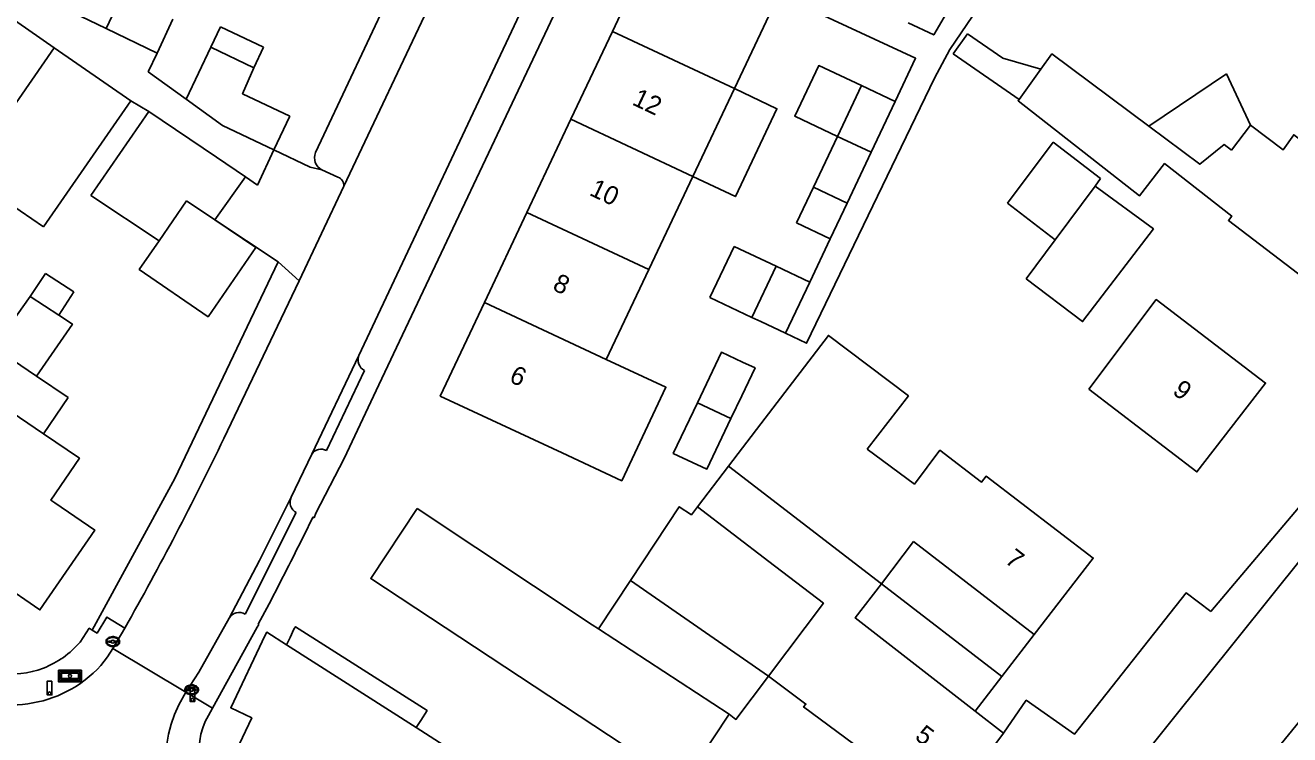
# Model space of a CAD drawing. Extents: x 194485 to 197793, y 468269 to 470822.
# Drawn here: x 195586.1 to 195668, y 470547.9 to 470593.9 of the extents above; entities that cross this region are included whole.
import ezdxf

# ---------------------------------------------------------------- set-up
doc = ezdxf.new("R2010")
doc.units = 0
for name, color, linetype in [('BGT begrenzing pand op maaiveld onder overbouw', 7, 'Continuous'), ('BGT grensvlak gebouwinstallatie plus 1', 7, 'Continuous'), ('BGT grensvlak onbegroeid terreindeel', 7, 'Continuous'), ('BGT grensvlak pand deel overbouw', 7, 'Continuous'), ('BGT grensvlak pand op maaiveld', 7, 'Continuous'), ('BGT grensvlak pand op maaiveld LR', 7, 'Continuous'), ('BGT grensvlak wegdeel', 7, 'Continuous'), ('BGT puntobject bord straatnaambord', 7, 'Continuous'), ('BGT puntobject paal afsluitpaal', 7, 'Continuous'), ('BGT puntobject paal lichtmast', 7, 'Continuous'), ('BGT puntobject put brandkraan -put', 7, 'Continuous'), ('BGT tekst huisnummerreeks', 7, 'Continuous')]:
    doc.layers.add(name, color=color, linetype=linetype)

msp = doc.modelspace()

# ---------------------------------------------------------------- linework, layer by layer
at = {"layer": 'BGT begrenzing pand op maaiveld onder overbouw'}
msp.add_line((195611.406, 470548.333), (195603.001, 470553.696), dxfattribs=at)
at = {"layer": 'BGT grensvlak gebouwinstallatie plus 1'}
for p, q in [((195598.1, 470592.449), (195598.718, 470593.756)), ((195601.517, 470592.433), (195598.718, 470593.756)), ((195646.182, 470592.018), (195647.12, 470593.314)), ((195649.414, 470591.724), (195647.12, 470593.314)), ((195600.885, 470591.096), (195601.517, 470592.433)), ((195650.456, 470589.055), (195646.182, 470592.018)), ((195649.414, 470591.724), (195651.878, 470591.018)), ((195663.9, 470590.725), (195658.864, 470587.321)), ((195663.9, 470590.725), (195665.451, 470587.393)), ((195652.671, 470586.287), (195649.706, 470582.332)), ((195655.735, 470583.927), (195652.671, 470586.287)), ((195637.134, 470583.367), (195636.037, 470581.063)), ((195655.399, 470583.439), (195655.735, 470583.927)), ((195639.322, 470582.334), (195638.229, 470580.019)), ((195649.706, 470582.332), (195652.806, 470579.964)), ((195636.037, 470581.063), (195638.229, 470580.019)), ((195632.002, 470579.527), (195630.434, 470576.208)), ((195634.715, 470578.246), (195632.002, 470579.527)), ((195586.401, 470576.277), (195587.39, 470577.781)), ((195589.228, 470576.573), (195587.39, 470577.781)), ((195588.24, 470575.069), (195589.228, 470576.573)), ((195633.147, 470574.927), (195630.434, 470576.208)), ((195586.809, 470571.117), (195588.851, 470569.732)), ((195588.851, 470569.732), (195587.255, 470567.38)), ((195622.8, 470555), (195611.455, 470562.54)), ((195623.21, 470554.732), (195625.282, 470557.862)), ((195634.229, 470551.67), (195625.282, 470557.862)), ((195641.538, 470557.658), (195649.346, 470551.653)), ((195623.21, 470554.732), (195622.8, 470555)), ((195631.668, 470549.202), (195623.21, 470554.732)), ((195649.346, 470551.653), (195651.438, 470554.366)), ((195647.615, 470549.409), (195649.346, 470551.653))]:
    msp.add_line(p, q, dxfattribs=at)
for points in [[(195643.281, 470594.014), (195644.929, 470593.232), (195646.518, 470595.976)], [(195640.243, 470589.951), (195637.485, 470591.253), (195635.931, 470587.961), (195638.689, 470586.659)], [(195632.013, 470589.755), (195634.772, 470588.451), (195632.083, 470582.762), (195629.321, 470584.06)], [(195598.361, 470581.252), (195601.021, 470579.467), (195597.923, 470574.965), (195593.463, 470578.034), (195594.742, 470579.893)], [(195611.455, 470562.54), (195608.458, 470557.998), (195628.671, 470544.66), (195631.668, 470549.202)], [(195625.282, 470557.862), (195628.448, 470562.645), (195629.227, 470562.13), (195629.616, 470562.639)], [(195634.229, 470551.67), (195632.119, 470548.863), (195631.668, 470549.202)]]:
    msp.add_lwpolyline(points, dxfattribs=at)
at = {"layer": 'BGT grensvlak onbegroeid terreindeel'}
for p, q in [((195602.467, 470578.526), (195595.754, 470564.49)), ((195595.754, 470564.49), (195590.415, 470554.653))]:
    msp.add_line(p, q, dxfattribs=at)
at = {"layer": 'BGT grensvlak pand deel overbouw'}
msp.add_lwpolyline([(195603.001, 470553.696), (195603.231, 470554.178), (195603.483, 470554.707), (195603.59, 470554.874), (195612.111, 470549.438), (195611.697, 470548.788), (195611.406, 470548.333)], dxfattribs=at)
at = {"layer": 'BGT grensvlak pand op maaiveld'}
for p, q in [((195624.109, 470593.457), (195626.994, 470599.571)), ((195634.902, 470595.868), (195632.013, 470589.755)), ((195591.32, 470593.643), (195588.03, 470595.224)), ((195594.61, 470592.062), (195595.637, 470594.258)), ((195591.32, 470593.643), (195594.61, 470592.062)), ((195621.426, 470587.771), (195624.109, 470593.457)), ((195582.286, 470584.22), (195587.952, 470592.407)), ((195587.952, 470592.407), (195592.913, 470588.973)), ((195596.505, 470589.068), (195598.1, 470592.449)), ((195598.1, 470592.449), (195600.885, 470591.096)), ((195650.456, 470589.055), (195651.878, 470591.018)), ((195638.689, 470586.659), (195640.243, 470589.951)), ((195640.243, 470589.951), (195642.431, 470588.918)), ((195632.013, 470589.755), (195629.321, 470584.06)), ((195592.913, 470588.973), (195587.247, 470580.787)), ((195590.331, 470582.82), (195594.082, 470588.282)), ((195598.467, 470585.305), (195594.082, 470588.282)), ((195642.431, 470588.918), (195640.877, 470585.626)), ((195603.211, 470587.96), (195602.169, 470585.781)), ((195618.573, 470581.726), (195621.426, 470587.771)), ((195664.214, 470585.771), (195665.451, 470587.393)), ((195638.689, 470586.659), (195637.134, 470583.367)), ((195600.337, 470584.036), (195598.467, 470585.305)), ((195639.322, 470582.334), (195640.877, 470585.626)), ((195587.247, 470580.787), (195582.286, 470584.22)), ((195598.361, 470581.252), (195600.337, 470584.036)), ((195629.321, 470584.06), (195626.473, 470578.035)), ((195637.134, 470583.367), (195639.322, 470582.334)), ((195655.399, 470583.439), (195652.806, 470579.964)), ((195590.331, 470582.82), (195594.742, 470579.893)), ((195594.742, 470579.893), (195596.525, 470582.484)), ((195596.525, 470582.484), (195598.361, 470581.252)), ((195615.816, 470575.882), (195618.573, 470581.726)), ((195652.806, 470579.964), (195650.914, 470577.427)), ((195626.473, 470578.035), (195623.715, 470572.199)), ((195634.715, 470578.246), (195633.147, 470574.927)), ((195636.903, 470577.212), (195634.715, 470578.246)), ((195635.335, 470573.893), (195636.903, 470577.212)), ((195586.401, 470576.277), (195584.045, 470572.992)), ((195588.24, 470575.069), (195586.401, 470576.277)), ((195633.147, 470574.927), (195633.734, 470574.649)), ((195633.734, 470574.649), (195635.335, 470573.893)), ((195584.045, 470572.992), (195586.809, 470571.117)), ((195632.492, 470569.834), (195631.795, 470568.371)), ((195584.682, 470569.136), (195587.255, 470567.38)), ((195633.729, 470568.023), (195631.632, 470565.278)), ((195631.632, 470565.278), (195629.616, 470562.639)), ((195641.538, 470557.658), (195643.627, 470560.39)), ((195643.627, 470560.39), (195651.438, 470554.366)), ((195649.456, 470547.981), (195647.615, 470549.409)), ((195615.124, 470545.961), (195611.406, 470548.333)), ((195649.456, 470547.981), (195645.634, 470542.909))]:
    msp.add_line(p, q, dxfattribs=at)
for points in [[(195651.878, 470591.018), (195652.592, 470592.004), (195658.864, 470587.321)], [(195600.885, 470591.096), (195600.15, 470589.427), (195603.211, 470587.96)], [(195602.169, 470585.781), (195598.853, 470587.363), (195596.505, 470589.068)], [(195665.451, 470587.393), (195667.559, 470585.786), (195668.26, 470586.765), (195671.079, 470584.623), (195670.532, 470583.962), (195674.38, 470581.041), (195670.583, 470576.199), (195664.017, 470581.211), (195664.239, 470581.495), (195659.89, 470584.895), (195658.264, 470582.815), (195650.393, 470588.968), (195650.456, 470589.055)], [(195658.864, 470587.321), (195662.176, 470584.848), (195663.752, 470586.123), (195664.214, 470585.771)], [(195650.914, 470577.427), (195654.572, 470574.659), (195659.159, 470580.659), (195655.399, 470583.439)], [(195654.972, 470570.268), (195659.342, 470576.077), (195666.429, 470570.669), (195661.982, 470564.912), (195654.972, 470570.268)], [(195620.849, 470566.137), (195612.956, 470569.822), (195615.816, 470575.882)], [(195586.809, 470571.117), (195589.123, 470574.488), (195588.24, 470575.069)], [(195640.626, 470566.381), (195643.29, 470569.831), (195638.107, 470573.754), (195633.729, 470568.023)], [(195629.619, 470569.386), (195631.18, 470572.661), (195632.549, 470572.022)], [(195623.715, 470572.199), (195627.583, 470570.396), (195624.716, 470564.332), (195620.849, 470566.137)], [(195632.549, 470572.022), (195633.356, 470571.646), (195632.492, 470569.834)], [(195629.619, 470569.386), (195628.058, 470566.111), (195630.234, 470565.096), (195631.795, 470568.371)], [(195587.255, 470567.38), (195589.583, 470565.79), (195587.727, 470563.084), (195587.991, 470562.903)], [(195651.438, 470554.366), (195655.26, 470559.323), (195648.325, 470564.628), (195648.019, 470564.234), (195645.327, 470566.313), (195643.683, 470564.114), (195640.626, 470566.381)], [(195584.447, 470557.734), (195587.027, 470555.965), (195590.571, 470561.134), (195587.991, 470562.903)], [(195629.616, 470562.639), (195634.238, 470559.108), (195637.784, 470556.399), (195634.229, 470551.67)], [(195647.615, 470549.409), (195639.841, 470555.439), (195641.538, 470557.658)], [(195624.155, 470528.263), (195598.665, 470544.621), (195598.717, 470544.698), (195600.747, 470548.959), (195599.382, 470549.618), (195601.606, 470554.333), (195601.72, 470554.513), (195603.001, 470553.696)], [(195634.229, 470551.67), (195634.743, 470551.286), (195636.655, 470549.859), (195636.502, 470549.669), (195645.634, 470542.909)]]:
    msp.add_lwpolyline(points, dxfattribs=at)
at = {"layer": 'BGT grensvlak pand op maaiveld LR'}
for p, q in [((195591.32, 470593.643), (195592.346, 470595.836)), ((195624.109, 470593.457), (195632.013, 470589.755)), ((195621.426, 470587.771), (195629.321, 470584.06)), ((195638.689, 470586.659), (195640.877, 470585.626)), ((195618.573, 470581.726), (195626.473, 470578.035)), ((195615.816, 470575.882), (195623.715, 470572.199)), ((195631.795, 470568.371), (195629.619, 470569.386)), ((195631.632, 470565.278), (195641.538, 470557.658))]:
    msp.add_line(p, q, dxfattribs=at)
at = {"layer": 'BGT grensvlak wegdeel'}
for p, q in [((195606.708, 470583.423), (195621.274, 470614.243)), ((195615.637, 470608.496), (195605.421, 470586.752)), ((195623.48, 470601.216), (195608.977, 470570.544)), ((195607.692, 470572.453), (195619.694, 470597.997)), ((195594.61, 470592.062), (195594.046, 470590.854)), ((195594.046, 470590.854), (195596.505, 470589.068)), ((195594.082, 470588.282), (195592.913, 470588.973)), ((195605.421, 470586.752), (195604.881, 470585.606)), ((195602.169, 470585.781), (195601.116, 470583.507)), ((195605.294, 470584.483), (195606.334, 470584.017)), ((195600.337, 470584.036), (195601.116, 470583.507)), ((195603.812, 470577.295), (195606.708, 470583.423)), ((195602.467, 470578.526), (195598.361, 470581.252)), ((195638.229, 470580.019), (195636.903, 470577.212)), ((195602.467, 470578.526), (195603.812, 470577.295)), ((195603.812, 470577.295), (195598.943, 470567.075)), ((195607.692, 470572.453), (195604.64, 470566.059)), ((195608.054, 470571.491), (195605.585, 470566.29)), ((195606.731, 470565.787), (195608.977, 470570.544)), ((195673.572, 470568.52), (195662.887, 470555.87)), ((195604.64, 470566.059), (195603.304, 470563.266)), ((195600.322, 470555.683), (195603.634, 470562.271)), ((195592.525, 470554.784), (195591.748, 470553.456)), ((195591.412, 470552.915), (195591.748, 470553.456)), ((195596.473, 470550.624), (195591.748, 470553.456)), ((195596.03, 470549.814), (195596.473, 470550.624)), ((195596.473, 470550.624), (195598.195, 470549.592)), ((195598.195, 470549.592), (195597.936, 470549.123))]:
    msp.add_line(p, q, dxfattribs=at)
for points in [[(195655.928, 470543.278), (195675.389, 470567.562), (195744.568, 470655.268)], [(195645.697, 470519.793), (195666.693, 470546.342), (195680.341, 470563.126), (195749.755, 470651.285)], [(195683.929, 470648.184), (195645.964, 470592.298), (195644.99, 470590.442), (195636.692, 470573.252), (195635.335, 470573.893)], [(195587.952, 470592.407), (195584.656, 470594.684), (195581.932, 470596.532)], [(195634.902, 470595.868), (195643.755, 470591.723), (195642.431, 470588.918)], [(195602.169, 470585.781), (195604.524, 470584.659), (195605.294, 470584.483)], [(195606.731, 470565.787), (195604.892, 470562.241), (195604.783, 470561.938)], [(195603.304, 470563.266), (195601.252, 470559.158), (195599.284, 470555.422)], [(195604.783, 470561.938), (195604.703, 470561.974), (195604.112, 470560.763)], [(195601.883, 470556.365), (195601.163, 470555.04), (195601.199, 470555.012)], [(195662.887, 470555.87), (195661.277, 470557.061), (195654.059, 470547.909), (195650.922, 470550.103), (195649.456, 470547.981)], [(195590.415, 470554.653), (195590.723, 470554.462), (195591.362, 470555.493), (195592.525, 470554.784)], [(195589.632, 470553.874), (195590.214, 470554.778), (195590.415, 470554.653)], [(195599.284, 470555.422), (195597.309, 470551.931), (195596.473, 470550.624)], [(195601.199, 470555.012), (195601.092, 470554.847), (195598.195, 470549.592)]]:
    msp.add_lwpolyline(points, dxfattribs=at)
for centre, radius, start, end in [((195605.688, 470585.265), 0.876, 157.13307, 243.25044), ((195606.136, 470583.477), 0.575, 354.5692, 69.82226), ((195608.377, 470572.162), 0.744, 156.93758, 244.30499), ((195402.549, 470661.805), 218.047, 330.60571, 334.2498), ((195605.227, 470565.705), 0.686, 58.55177, 148.92077), ((195603.984, 470562.939), 0.755, 154.35857, 242.33849), ((195137.438, 470794.519), 521.945, 332.85251, 333.39376), ((195599.929, 470555.052), 0.744, 58.09679, 150.1315), ((195585.009, 470557.891), 6.125, 291.4361, 319.01418), ((195585.176, 470557.663), 5.852, 232.2513, 290.7288), ((195585.228, 470557.525), 7.713, 241.71149, 323.29679), ((195603.124, 470546.222), 7.951, 153.14729, 229.43368), ((195601.881, 470546.876), 4.54, 150.32884, 237.1199)]:
    msp.add_arc(centre, radius, start, end, dxfattribs=at)
at = {"layer": 'BGT puntobject bord straatnaambord'}
for points in [[(195588.216, 470552.056), (195588.216, 470551.306), (195589.716, 470551.306), (195589.716, 470552.056)], [(195589.616, 470551.956), (195589.616, 470551.406), (195588.316, 470551.406), (195588.316, 470551.956)], [(195588.316, 470551.956), (195588.316, 470551.406), (195589.616, 470551.406), (195589.616, 470551.956)], [(195589.516, 470551.856), (195589.516, 470551.506), (195588.416, 470551.506), (195588.416, 470551.856)]]:
    msp.add_lwpolyline(points, close=True, dxfattribs=at)
for start, end in [(0, 180), (180, 0)]:
    msp.add_arc((195588.966, 470551.681), 0.1, start, end, dxfattribs=at)
at = {"layer": 'BGT puntobject paal afsluitpaal'}
for points in [[(195587.795, 470551.347), (195587.495, 470551.347), (195587.495, 470550.447), (195587.645, 470550.447)], [(195587.645, 470550.447), (195587.795, 470550.447), (195587.795, 470551.347)]]:
    msp.add_lwpolyline(points, dxfattribs=at)
for start, end in [(0, 180), (0, 180), (180, 0), (180, 270), (270, 0)]:
    msp.add_arc((195587.645, 470550.547), 0.1, start, end, dxfattribs=at)
at = {"layer": 'BGT puntobject paal lichtmast'}
for points in [[(195597.049, 470550.934), (195596.749, 470550.934), (195596.749, 470550.034), (195596.899, 470550.034)], [(195596.899, 470550.034), (195597.049, 470550.034), (195597.049, 470550.934)]]:
    msp.add_lwpolyline(points, dxfattribs=at)
for start, end in [(0, 180), (0, 180), (180, 0), (180, 270), (270, 0)]:
    msp.add_arc((195596.899, 470550.134), 0.1, start, end, dxfattribs=at)
at = {"layer": 'BGT puntobject put brandkraan -put'}
for p, q in [((195591.656, 470553.946), (195591.499, 470553.946)), ((195591.499, 470553.871), (195591.656, 470553.871)), ((195591.999, 470553.946), (195591.842, 470553.946)), ((195591.842, 470553.871), (195591.999, 470553.871)), ((195596.756, 470550.821), (195596.599, 470550.821)), ((195596.599, 470550.746), (195596.756, 470550.746)), ((195597.099, 470550.821), (195596.942, 470550.821)), ((195596.942, 470550.746), (195597.099, 470550.746))]:
    msp.add_line(p, q, dxfattribs=at)
for centre, radius, start, end in [((195591.499, 470553.908), 0.0375, 90, 270), ((195591.749, 470553.908), 0.1, 0, 180), ((195591.749, 470553.908), 0.1, 157.97569, 180), ((195591.749, 470553.908), 0.1, 180, 202.02431), ((195591.749, 470553.908), 0.1, 180, 0), ((195591.749, 470553.908), 0.1, 0, 22.02431), ((195591.749, 470553.908), 0.1, 337.97569, 0), ((195591.999, 470553.908), 0.0375, 270, 90), ((195596.599, 470550.783), 0.0375, 90, 270), ((195596.849, 470550.783), 0.1, 0, 180), ((195596.849, 470550.783), 0.1, 157.97569, 180), ((195596.849, 470550.783), 0.1, 180, 202.02431), ((195596.849, 470550.783), 0.1, 180, 0), ((195596.849, 470550.783), 0.1, 0, 22.02431), ((195596.849, 470550.783), 0.1, 337.97569, 0), ((195597.099, 470550.783), 0.0375, 270, 90)]:
    msp.add_arc(centre, radius, start, end, dxfattribs=at)
for centre in [(195591.749, 470553.908), (195596.849, 470550.783)]:
    msp.add_ellipse(centre, major_axis=(0.392, 0), ratio=0.689655, dxfattribs=at)
for points in [[(195592.191, 470553.908), (195592.191, 470553.951), (195592.179, 470553.995), (195592.113, 470554.109), (195592.032, 470554.166), (195591.84, 470554.231), (195591.73, 470554.237), (195591.527, 470554.196), (195591.436, 470554.149), (195591.333, 470554.032), (195591.308, 470553.972), (195591.306, 470553.85), (195591.33, 470553.789), (195591.414, 470553.69), (195591.473, 470553.651), (195591.652, 470553.583), (195591.786, 470553.576), (195592.019, 470553.638), (195592.119, 470553.707), (195592.182, 470553.832), (195592.191, 470553.87), (195592.191, 470553.908)], [(195597.291, 470550.783), (195597.291, 470550.826), (195597.279, 470550.87), (195597.213, 470550.984), (195597.132, 470551.041), (195596.94, 470551.106), (195596.83, 470551.112), (195596.627, 470551.071), (195596.536, 470551.024), (195596.433, 470550.907), (195596.408, 470550.847), (195596.406, 470550.725), (195596.43, 470550.664), (195596.514, 470550.565), (195596.573, 470550.526), (195596.752, 470550.458), (195596.886, 470550.451), (195597.119, 470550.513), (195597.219, 470550.582), (195597.282, 470550.707), (195597.291, 470550.745), (195597.291, 470550.783)]]:
    msp.add_open_spline(points, degree=3, dxfattribs=at)

# ---------------------------------------------------------------- texts
at = {"layer": 'BGT tekst huisnummerreeks'}
for s, rotation, p in [('12', 334.7, (195625.326, 470588.744)), ('10', 334.7, (195622.554, 470582.88)), ('8', 334.7, (195620.168, 470576.738)), ('6', 334.7, (195617.36, 470570.785)), ('9', 322.3, (195660.334, 470570.024)), ('7', 322.4, (195649.476, 470559.073)), ('5', 323, (195643.643, 470547.633))]:
    msp.add_text(s, height=1.2, rotation=rotation, dxfattribs=at).set_placement(p)

doc.saveas('drawing.dxf')
